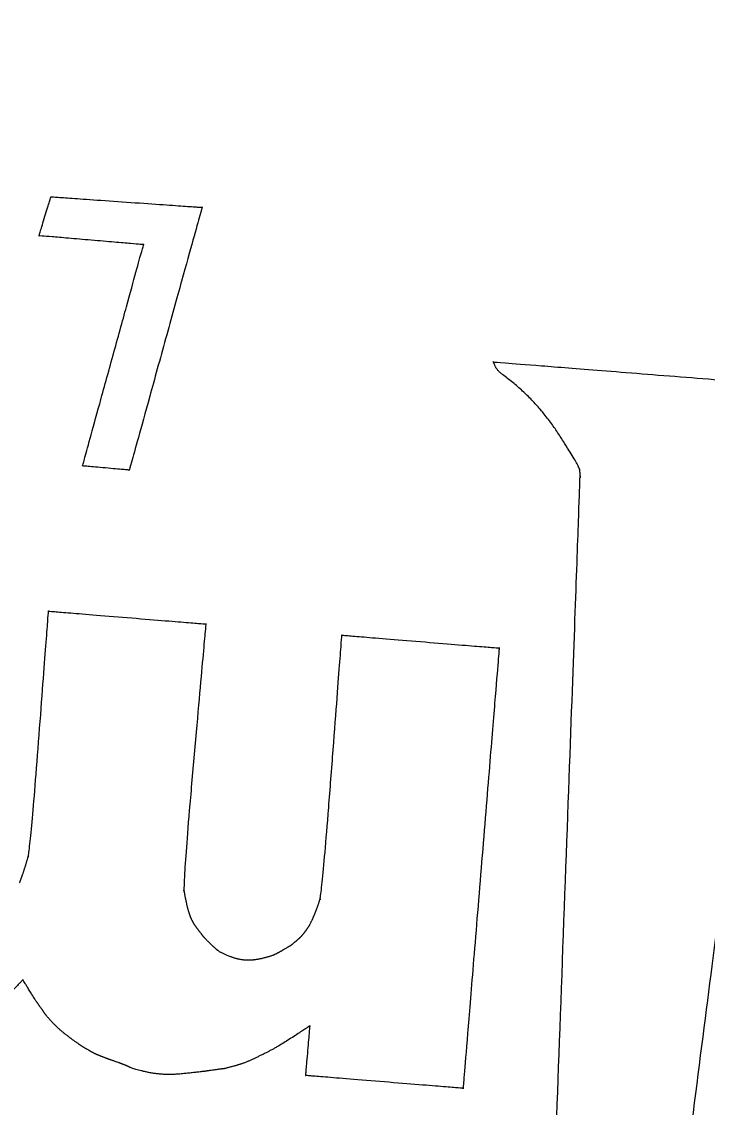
# Model space of a CAD drawing. Extents: x 2001876 to 2025694, y 804561 to 868938.
# Drawn here: x 2023084.63 to 2023103.44, y 807557.9 to 807587.69 of the extents above; entities that cross this region are included whole.
import ezdxf

# ---------------------------------------------------------------- set-up
doc = ezdxf.new("R2010")
doc.units = 0
doc.layers.add('Default', color=7, linetype='Continuous')
doc.layers.add('RD_PD_CLEAR ZONE', color=7, linetype='Continuous')

msp = doc.modelspace()

# ---------------------------------------------------------------- linework, layer by layer
at = {"layer": 'Default'}
for points in [[(2023085.106, 807581.815), (2023085.106, 807581.815), (2023085.431, 807582.884), (2023085.431, 807582.884)], [(2023085.431, 807582.884), (2023085.431, 807582.884), (2023089.577, 807582.594), (2023089.577, 807582.594)], [(2023089.577, 807582.594), (2023089.577, 807582.594), (2023087.581, 807575.381), (2023087.581, 807575.381)], [(2023087.974, 807581.571), (2023087.974, 807581.571), (2023085.106, 807581.815), (2023085.106, 807581.815)], [(2023086.3, 807575.499), (2023086.3, 807575.499), (2023087.974, 807581.571), (2023087.974, 807581.571)], [(2023097.574, 807578.353), (2023097.574, 807578.353), (2023108.14, 807577.514), (2023108.14, 807577.514)], [(2023097.854, 807577.983), (2023097.669, 807578.117), (2023097.574, 807578.353), (2023097.574, 807578.353)], [(2023099.941, 807575.39), (2023099.935, 807575.49), (2023098.744, 807577.322), (2023097.854, 807577.983)], [(2023087.563, 807575.387), (2023087.563, 807575.387), (2023086.3, 807575.499), (2023086.3, 807575.499)], [(2023087.581, 807575.381), (2023087.581, 807575.381), (2023087.563, 807575.387), (2023087.563, 807575.387)], [(2023099.947, 807575.188), (2023099.948, 807575.257), (2023099.95, 807575.288), (2023099.941, 807575.39)], [(2023099.014, 807549.552), (2023099.014, 807549.552), (2023099.951, 807575.124), (2023099.947, 807575.188)], [(2023084.803, 807564.755), (2023084.873, 807564.991), (2023085.366, 807571.516), (2023085.366, 807571.516)], [(2023085.366, 807571.516), (2023085.366, 807571.516), (2023089.68, 807571.162), (2023089.68, 807571.162)], [(2023089.68, 807571.162), (2023089.68, 807571.162), (2023089.046, 807564.029), (2023089.084, 807563.825)], [(2023092.81, 807563.592), (2023092.876, 807563.783), (2023093.415, 807570.856), (2023093.415, 807570.856)], [(2023093.415, 807570.856), (2023093.415, 807570.856), (2023097.729, 807570.502), (2023097.729, 807570.502)], [(2023097.729, 807570.502), (2023097.729, 807570.502), (2023096.739, 807558.421), (2023096.739, 807558.421)], [(2023104.266, 807567.266), (2023104.266, 807567.266), (2023101.963, 807549.297), (2023101.963, 807549.297)], [(2023084.573, 807564.062), (2023084.642, 807564.243), (2023084.734, 807564.523), (2023084.803, 807564.755)], [(2023089.084, 807563.825), (2023089.118, 807563.626), (2023089.189, 807563.323), (2023089.222, 807563.225)], [(2023092.59, 807563.026), (2023092.662, 807563.176), (2023092.744, 807563.401), (2023092.81, 807563.592)], [(2023089.222, 807563.225), (2023089.255, 807563.126), (2023089.258, 807563.117), (2023089.301, 807563.031)], [(2023089.301, 807563.031), (2023089.34, 807562.951), (2023089.414, 807562.844), (2023089.492, 807562.742)], [(2023092.401, 807562.713), (2023092.477, 807562.817), (2023092.519, 807562.882), (2023092.59, 807563.026)], [(2023089.492, 807562.742), (2023089.57, 807562.64), (2023089.633, 807562.562), (2023089.763, 807562.432)], [(2023092.122, 807562.435), (2023092.215, 807562.51), (2023092.324, 807562.615), (2023092.401, 807562.713)], [(2023089.763, 807562.432), (2023089.89, 807562.303), (2023090.082, 807562.146), (2023090.33, 807562.048)], [(2023091.242, 807561.996), (2023091.498, 807562.057), (2023091.713, 807562.168), (2023091.852, 807562.252)], [(2023091.852, 807562.252), (2023091.991, 807562.332), (2023092.029, 807562.356), (2023092.122, 807562.435)], [(2023090.33, 807562.048), (2023090.582, 807561.955), (2023090.986, 807561.935), (2023091.242, 807561.996)], [(2023084.665, 807561.399), (2023084.665, 807561.399), (2023083.968, 807560.686), (2023083.696, 807560.489)], [(2023085.121, 807560.678), (2023085.015, 807560.823), (2023084.665, 807561.399), (2023084.665, 807561.399)], [(2023085.456, 807560.249), (2023085.305, 807560.412), (2023085.228, 807560.532), (2023085.121, 807560.678)], [(2023086.039, 807559.745), (2023085.876, 807559.868), (2023085.602, 807560.091), (2023085.456, 807560.249)], [(2023092.541, 807560.138), (2023092.541, 807560.138), (2023091.654, 807559.558), (2023091.359, 807559.409)], [(2023092.424, 807558.774), (2023092.424, 807558.774), (2023092.541, 807560.138), (2023092.541, 807560.138)], [(2023086.429, 807559.489), (2023086.29, 807559.569), (2023086.208, 807559.626), (2023086.039, 807559.745)], [(2023086.877, 807559.275), (2023086.731, 807559.328), (2023086.564, 807559.41), (2023086.429, 807559.489)], [(2023087.284, 807559.127), (2023087.08, 807559.199), (2023087.018, 807559.217), (2023086.877, 807559.275)], [(2023091.359, 807559.409), (2023091.064, 807559.264), (2023090.704, 807559.098), (2023090.442, 807559.028)], [(2023088.097, 807558.86), (2023087.681, 807558.953), (2023087.488, 807559.056), (2023087.284, 807559.127)], [(2023090.442, 807559.028), (2023090.186, 807558.958), (2023090.135, 807558.957), (2023089.826, 807558.914)], [(2023089.826, 807558.914), (2023089.512, 807558.867), (2023088.514, 807558.771), (2023088.097, 807558.86)], [(2023096.739, 807558.421), (2023096.739, 807558.421), (2023092.424, 807558.774), (2023092.424, 807558.774)]]:
    msp.add_open_spline(points, degree=2, dxfattribs=at)
at = {"layer": 'RD_PD_CLEAR ZONE'}
msp.add_arc((2021702.161, 807758.758), 1637.022, 308.69683, 355.712971, dxfattribs=at)

doc.saveas('drawing.dxf')
